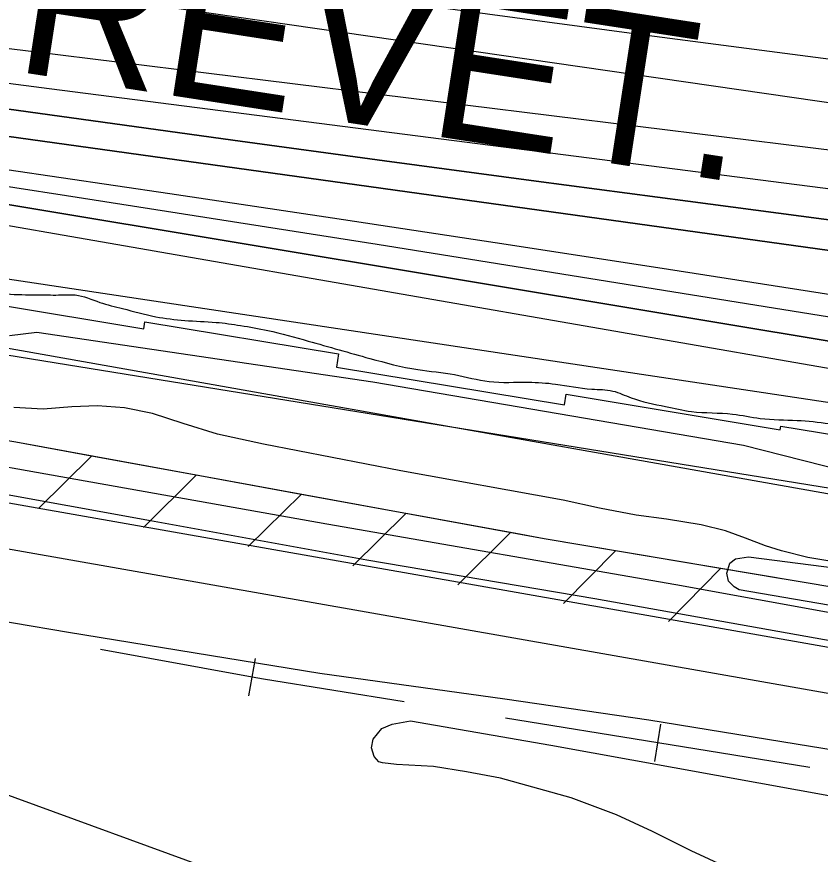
# Model space of a CAD drawing. Extents: x 3734862 to 3772949, y 391520 to 417239.
# Drawn here: x 3748755 to 3749283, y 403360 to 403911 of the extents above; entities that cross this region are included whole.
import ezdxf

# ---------------------------------------------------------------- set-up
doc = ezdxf.new("R2010")
doc.units = 0
for name, color, linetype in [('V-FLOD-BASE', 7, 'Continuous'), ('V-LEVE-TOET', 7, 'Continuous'), ('V-RAIL-TRAK', 7, 'Continuous'), ('V-RIVR-EDGE', 7, 'Continuous'), ('V-ROAD-CNTR', 7, 'Continuous'), ('V-RRAP-FSHR', 7, 'Continuous'), ('V-RRAP-RVMT', 7, 'Continuous'), ('V-RRAP-RVMT-IDEN', 7, 'Continuous'), ('V-SITE-VEGE', 7, 'Continuous'), ('V-SURV-LINE', 7, 'Continuous'), ('V-TOPO-DPTH', 7, 'Continuous'), ('V-TOPO-MAJR', 7, 'Continuous'), ('V-TOPO-MINR', 7, 'Continuous'), ('V-TOPO-WATR', 7, 'Continuous'), ('V-WETL-SWMP', 7, 'Continuous')]:
    doc.layers.add(name, color=color, linetype=linetype)

msp = doc.modelspace()

# ---------------------------------------------------------------- linework, layer by layer
at = {"layer": 'V-FLOD-BASE'}
msp.add_lwpolyline([(3750739.92, 403202.62), (3750591.64, 403248.23), (3750464.19, 403290.65), (3750344.46, 403330.91), (3750311.46, 403340.79), (3750290.35, 403345.51), (3750239.42, 403354.53), (3750161.53, 403365.34), (3750005.85, 403382.61), (3749874.01, 403399.57), (3749716.61, 403426.29), (3749581.11, 403447.02), (3749427.01, 403475.08), (3749298.38, 403499.02), (3749135.03, 403528.19), (3748985.34, 403553.52), (3748843.08, 403579.51), (3748677.41, 403609.4), (3748575.52, 403628.72)], dxfattribs=at)
at = {"layer": 'V-LEVE-TOET'}
for points in [[(3750636.6, 403256.27), (3750508.39, 403298.16), (3750361.84, 403347.14), (3750325.74, 403357.98), (3750300.22, 403365.69), (3750262.14, 403372.91), (3750226.38, 403379.4), (3750058.83, 403400.29), (3749883.93, 403417.19), (3749828.92, 403424.85), (3749646.86, 403453.92), (3749507.45, 403478.16), (3749348.96, 403508.19), (3749188.43, 403537.42), (3748958.99, 403577.37), (3748768.13, 403611.14), (3748630.25, 403635.67)], [(3748608.3, 403537.06), (3748789.11, 403506.18), (3748954.46, 403479.35), (3749076.04, 403462.46), (3749170.65, 403448.63), (3749258.09, 403434.42), (3749439.9, 403404.83), (3749582.14, 403380.13), (3749720.6, 403351.76), (3749917.53, 403322.47), (3749958.68, 403315.82), (3749982.06, 403313.19), (3750057.04, 403306.43), (3750239.35, 403277.88), (3750296.43, 403269.23), (3750327.54, 403264.44), (3750417.23, 403239.5), (3750608.56, 403181.13), (3750766.46, 403128.79)]]:
    msp.add_lwpolyline(points, dxfattribs=at)
at = {"layer": 'V-RAIL-TRAK'}
for points in [[(3748909.91, 403476.74), (3748810.29, 403494.86)], [(3748907.67, 403464.44), (3748912.15, 403489.04)], [(3749009.84, 403460.46), (3748917.34, 403475.39), (3748909.91, 403476.74)], [(3749176.43, 403433.56), (3749076.48, 403449.7)], [(3749174.44, 403421.22), (3749178.43, 403445.9)], [(3749276.39, 403417.43), (3749176.43, 403433.56)]]:
    msp.add_lwpolyline(points, dxfattribs=at)
at = {"layer": 'V-RIVR-EDGE'}
msp.add_spline([(3743293.35, 404868.11), (3743323.66, 404860.76), (3743346.3, 404858.28), (3743379.44, 404853.34), (3743405.31, 404846), (3743461.88, 404831.3), (3743501.07, 404815.03), (3743532.17, 404803.23), (3743554.39, 404794.68), (3743570.56, 404791), (3743591.99, 404789.33), (3743608.56, 404787.67), (3743623.11, 404785.21), (3743642.51, 404779.91), (3743665.54, 404773.38), (3743754.46, 404755.37), (3743775.88, 404750.46), (3743787.59, 404743.56), (3743806.56, 404731.79), (3743823.12, 404724.06), (3743854.64, 404713.47), (3743871.61, 404707.36), (3743894.23, 404697.6), (3743913.61, 404687.45), (3743935.83, 404677.69), (3743957.24, 404671.16), (3743969.37, 404670.32), (3743994.04, 404671.48), (3744006.98, 404671.04), (3744021.94, 404668.58), (3744046.99, 404661.24), (3744083.36, 404651.85), (3744107.2, 404645.32), (3744132.26, 404641.21), (3744163.79, 404636.28), (3744211.08, 404627.67), (3744243.41, 404620.72), (3744267.26, 404615), (3744300.8, 404605.61), (3744331.1, 404597.45), (3744358.58, 404587.68), (3744378.37, 404580.35), (3744415.54, 404566.11), (3744449.07, 404553.89), (3744477.36, 404545.33), (3744501.6, 404537.59), (3744520.19, 404531.48), (3744538.37, 404526.17), (3744566.65, 404515.19), (3744624.01, 404493.21), (3744650.26, 404478.59), (3744669.24, 404466), (3744673.66, 404457.5), (3744684.97, 404452.62), (3744691.83, 404445.73), (3744698.68, 404435.2), (3744707.56, 404430.32), (3744719.29, 404431.1), (3744724.96, 404433.11), (3744737.49, 404433.49), (3744745.98, 404431.44), (3744765.36, 404420.88), (3744785.14, 404405.87), (3744820.67, 404382.33), (3744830.37, 404379.88), (3744841.68, 404377.42), (3744853.81, 404374.56), (3744865.11, 404368.07), (3744872.78, 404361.98), (3744880.06, 404361.16), (3744903.51, 404359.08), (3744932.61, 404352.94), (3744944.72, 404347.65), (3744955.63, 404344.39), (3744974.61, 404334.23), (3744983.91, 404333.4), (3744995.24, 404333.78), (3745012.21, 404332.12), (3745022.32, 404329.67), (3745030.8, 404325.2), (3745039.29, 404324.77), (3745051.02, 404324.74), (3745074.87, 404324.68), (3745087.4, 404323.04), (3745109.63, 404318.13), (3745128.22, 404313.23), (3745160.16, 404309.51), (3745185.63, 404309.85), (3745207.88, 404311.01), (3745232.96, 404314.99), (3745247.11, 404315.77), (3745261.27, 404315.73), (3745274.6, 404312.46), (3745291.16, 404304.34), (3745304.09, 404298.64), (3745317.02, 404294.16), (3745333.59, 404292.91), (3745358.25, 404290.42), (3745387.76, 404284.69), (3745417.67, 404280.97), (3745454.05, 404273.2), (3745480.71, 404264.64), (3745507.78, 404255.28), (3745530.01, 404249.16), (3745550.22, 404245.47), (3745583.76, 404236.08), (3745619.72, 404227.91), (3745646, 404222.99), (3745654.89, 404220.94), (3745671.46, 404216.86), (3745683.58, 404211.98), (3745696.51, 404208.31), (3745719.14, 404203.4), (3745740.97, 404200.11), (3745764.41, 404195.2), (3745796.35, 404192.29), (3745832.72, 404185.73), (3745847.68, 404182.05), (3745861.81, 404175.95), (3745871.1, 404171.48), (3745887.67, 404168.21), (3745902.23, 404169.38), (3745918.02, 404175.41), (3745932.58, 404177.8), (3745945.93, 404177.77), (3745956.84, 404177.33), (3745971.79, 404172.85), (3746023.92, 404156.55), (3746042.51, 404154.07), (3746070.81, 404150.36), (3746091.43, 404149.91), (3746112.05, 404147.84), (3746132.67, 404145.36), (3746160.15, 404141.65), (3746177.13, 404139.18), (3746193.3, 404138.74), (3746209.48, 404138.3), (3746272.53, 404128.03), (3746296.38, 404124.33), (3746332.76, 404116.96), (3746353.37, 404112.87), (3746368.74, 404112.43), (3746375.61, 404112.41), (3746387.34, 404112.38), (3746403.1, 404109.91), (3746420.88, 404105.83), (3746440.27, 404098.1), (3746450.77, 404091.2), (3746455.2, 404083.91), (3746464.89, 404079.43), (3746485.5, 404070.89), (3746515.4, 404063.54), (3746551.78, 404056.57), (3746563.09, 404054.12), (3746573.59, 404048.43), (3746585.71, 404043.96), (3746610.37, 404041.06), (3746625.74, 404041.43), (3746635.85, 404041.41), (3746653.63, 404036.91), (3746669.39, 404034.45), (3746697.69, 404030.33), (3746728.81, 404025.4), (3746736.5, 404025.79), (3746744.18, 404026.58), (3746752.68, 404029.79), (3746761.58, 404030.98), (3746772.1, 404030.96), (3746781.8, 404028.91), (3746804.82, 404020.77), (3746855.35, 404010.53), (3746863.03, 404010.92), (3746880.43, 404015.73), (3746897.84, 404022.97), (3746904.71, 404024.16), (3746915.63, 404024.54), (3746934.62, 404019.23), (3746946.74, 404012.33), (3746956.03, 404007.86), (3746973, 404001.75), (3746991.59, 403997.66), (3746998.46, 403997.65), (3747003.31, 403997.23), (3747010.18, 403996), (3747017.85, 403989.91), (3747024.31, 403985.45), (3747029.97, 403985.44), (3747036.45, 403990.68), (3747040.91, 403992.28), (3747047.78, 403992.27), (3747054.65, 403992.25), (3747065.97, 403989.8), (3747084.96, 403984.9), (3747096.69, 403984.06), (3747106.39, 403984.03), (3747147.63, 403978.27), (3747177.54, 403976.58), (3747201.8, 403975.31), (3747217.98, 403974.46), (3747231.73, 403974.83), (3747241.83, 403974.8), (3747259.62, 403973.14), (3747333.59, 403961.64), (3747359.06, 403957.93), (3747384.94, 403958.27), (3747403.96, 403962.68), (3747410.83, 403962.66), (3747420.53, 403960.61), (3747433.46, 403957.75), (3747435.48, 403953.7), (3747437.08, 403948.85), (3747439.5, 403945.6), (3747444.35, 403943.17), (3747456.47, 403938.69), (3747480.31, 403932.56), (3747502.54, 403930.08), (3747511.84, 403928.04), (3747522.75, 403925.58), (3747535.68, 403923.13), (3747553.06, 403919.04), (3747578.52, 403912.51), (3747635.91, 403900.64), (3747669.86, 403893.28), (3747690.47, 403889.58), (3747709.47, 403885.9), (3747725.24, 403885.46), (3747740.61, 403885.82), (3747754.75, 403882.96), (3747766.87, 403879.29), (3747778.19, 403875.22), (3747787.48, 403872.77), (3747802.44, 403871.11), (3747819.02, 403870.67), (3747872.78, 403864.06), (3747906.34, 403860.34), (3747953.64, 403855.78), (3747986.38, 403851.65), (3748020.34, 403848.74), (3748057.53, 403842.58), (3748089.86, 403835.22), (3748115.32, 403831.92), (3748133.52, 403831.47), (3748147.26, 403829.42), (3748150.08, 403824.96), (3748152.48, 403814.44), (3748156.9, 403803.11), (3748167, 403798.23), (3748176.7, 403797.4), (3748186.41, 403796.97), (3748193.28, 403796.95), (3748205.02, 403803.39), (3748215.96, 403810.65), (3748222.84, 403813.86), (3748233.76, 403814.65), (3748239.83, 403814.23), (3748245.48, 403811.79), (3748251.14, 403808.94), (3748288.72, 403799.95), (3748317.02, 403796.24), (3748335.61, 403793.77), (3748353.8, 403792.11), (3748366.33, 403788.03), (3748379.26, 403782.34), (3748384.9, 403776.67), (3748389.75, 403775.04), (3748397.84, 403774.61), (3748406.33, 403775.8), (3748426.96, 403778.18), (3748460.52, 403776.07), (3748475.07, 403774.42), (3748491.24, 403772.76), (3748504.18, 403772.73), (3748524.81, 403773.09), (3748537.74, 403772.65), (3748551.89, 403768.97), (3748559.56, 403764.51), (3748568.45, 403761.25), (3748600.38, 403755.11), (3748608.87, 403755.89), (3748624.24, 403755.86), (3748646.47, 403752.97), (3748662.64, 403748.48), (3748676.78, 403746.83), (3748692.94, 403739.51), (3748706.28, 403735.84), (3748725.68, 403732.15), (3748751.14, 403728.45), (3748770.55, 403728), (3748784.3, 403727.96), (3748793.6, 403727.94), (3748809.76, 403723.05), (3748824.71, 403718.97), (3748846.54, 403713.66), (3748865.54, 403711.18), (3748886.16, 403709.92), (3748902.33, 403707.86), (3748920.11, 403704.58), (3748946.78, 403697.64), (3748987.19, 403686.22), (3749018.71, 403678.86), (3749042.97, 403675.56), (3749065.6, 403671.06), (3749091.48, 403670.59), (3749109.27, 403669.33), (3749133.12, 403666.04), (3749146.86, 403664.79), (3749158.98, 403660.32), (3749181.61, 403654.6), (3749198.59, 403651.32), (3749225.68, 403649.64), (3749243.87, 403646.76), (3749268.13, 403645.49), (3749289.15, 403643.41), (3749299.25, 403641.77), (3749316.63, 403635.66), (3749328.75, 403630.78), (3749349.76, 403625.47), (3749370.77, 403619.76), (3749386.94, 403617.29), (3749403.11, 403614.42), (3749420.08, 403610.74), (3749470.59, 403594.85), (3749501.3, 403585.06), (3749524.74, 403580.56), (3749548.19, 403578.88), (3749568, 403577.62), (3749600.74, 403572.28)], degree=3, dxfattribs=at)
at = {"layer": 'V-ROAD-CNTR'}
msp.add_lwpolyline([(3740558.81, 404822.19), (3741037.4, 404612.25), (3741706.35, 404324.43), (3741944.9, 404223.22), (3742133.51, 404151.26), (3742385.81, 404078.12), (3742748.14, 404030.87), (3743119.21, 404000.47), (3743219.94, 403989.9), (3743882.62, 403933.75), (3744432.74, 403887.99), (3745126.11, 403833.47), (3745501.26, 403799.35), (3746166.18, 403745.28), (3747137.08, 403655.9), (3747673.54, 403590.99), (3747983.83, 403548.42), (3748395.56, 403483.43), (3748723.03, 403408.73), (3749121.86, 403263.6), (3749450.48, 403131.36), (3749678.75, 403035.22)], dxfattribs=at)
at = {"layer": 'V-RRAP-FSHR'}
for p, q in [((3748804.29, 403621.98), (3748769.56, 403587.66)), ((3748873.15, 403609.42), (3748838.42, 403575.1)), ((3748942.02, 403596.86), (3748907.29, 403562.54)), ((3749010.88, 403584.3), (3748976.15, 403549.98)), ((3749079.74, 403571.74), (3749045.01, 403537.42)), ((3749148.71, 403559.79), (3749114.43, 403525.02)), ((3749217.73, 403548.13), (3749183.45, 403513.36))]:
    msp.add_line(p, q, dxfattribs=at)
for points in [[(3749101.87, 403567.71), (3748754.49, 403631.07), (3748465.33, 403680.4), (3748152.18, 403726.24), (3747986.62, 403750.74), (3747615.43, 403803.64), (3746953.63, 403893.47), (3746599.45, 403951.75), (3746431.67, 403990.27), (3746318.35, 404004.02), (3746003.6, 404017.2), (3745787.49, 404039.53), (3745567.7, 404065.03), (3745268.62, 404122.36), (3744919.72, 404198.84), (3744483.72, 404317.65), (3744096.93, 404414.47)], [(3745755.59, 404164.01), (3746133.61, 404114.94), (3746460.39, 404044.32), (3746926.68, 403974.72), (3747307.57, 403936.2), (3747787.51, 403855.87), (3748350.38, 403747.16), (3748744.72, 403693.77), (3749488.17, 403561.96), (3750009.67, 403476.17), (3750471.22, 403416.56), (3750755.01, 403362.08), (3751258.21, 403214.08), (3751991.45, 402977.77), (3752370.29, 402844.74), (3752705.56, 402720.89), (3753300.95, 402568.26)], [(3748804.29, 403621.98), (3748754.49, 403631.07), (3748735.39, 403634.33)], [(3748873.15, 403609.42), (3748804.29, 403621.98)], [(3748942.02, 403596.86), (3748873.15, 403609.42)], [(3749010.88, 403584.3), (3748942.02, 403596.86)], [(3749079.74, 403571.74), (3749010.88, 403584.3)], [(3749148.71, 403559.79), (3749101.87, 403567.71), (3749079.74, 403571.74)], [(3755894.55, 400912.59), (3755174.16, 401533.82), (3754556.14, 402011.76), (3754536.34, 402024.26), (3753972.21, 402338.01), (3753351.98, 402548.26), (3753283.16, 402552.76), (3752993.39, 402535.32), (3752867.1, 402553.07), (3752381.5, 402674.93), (3751883.12, 402847.34), (3750951.08, 403175.43), (3750286.03, 403385.37), (3750165.89, 403401.91), (3749865.85, 403433.86), (3749516.05, 403497.74), (3749101.87, 403567.71)], [(3749217.73, 403548.13), (3749148.71, 403559.79)], [(3749258, 403541.33), (3749217.73, 403548.13)]]:
    msp.add_lwpolyline(points, dxfattribs=at)
at = {"layer": 'V-RRAP-RVMT'}
for p, q in [((3748689.55, 403730.39), (3748838.59, 403705.65)), ((3748838.59, 403705.65), (3748839.39, 403710.21)), ((3748839.39, 403710.21), (3748966.72, 403689.17)), ((3748966.72, 403689.17), (3748965.26, 403680.53)), ((3748965.26, 403680.53), (3749115.12, 403655.65)), ((3749115.12, 403655.65), (3749116.38, 403662.62)), ((3749116.38, 403662.62), (3749256.91, 403639.31)), ((3749256.91, 403639.31), (3749257.36, 403641.76)), ((3749257.36, 403641.76), (3749355.93, 403625.31))]:
    msp.add_line(p, q, dxfattribs=at)
at = {"layer": 'V-SITE-VEGE'}
for points in [[(3748750.34, 403701.24), (3748768.39, 403703.51), (3748989.2, 403670.79), (3749232.89, 403629.27), (3749455.31, 403572.72)], [(3749301.37, 403550.9), (3749275.11, 403555.41), (3749257.71, 403559.69), (3749247.25, 403562.95), (3749234.06, 403568.09), (3749220.89, 403572.84), (3749205.03, 403576.77), (3749182.24, 403580.57), (3749162.18, 403583.26), (3749138.22, 403587.81), (3749114.25, 403593.12), (3749007.64, 403612.25), (3748917.23, 403629.77), (3748887.08, 403636.5), (3748864.62, 403643.39), (3748844.48, 403649.93), (3748825.93, 403653.8), (3748808.2, 403655.01), (3748791.27, 403654.3), (3748772.44, 403652.78), (3748753.17, 403653.95)], [(3749222.05, 403351.52), (3749198.36, 403362.62), (3749173.09, 403375.22), (3749149.4, 403386.32), (3749119.55, 403397.29), (3749073.11, 403410.26), (3749050.7, 403414.45), (3749029.08, 403417.88), (3749004.8, 403419.34), (3748995.54, 403420.32), (3748993.22, 403421.05), (3748990.07, 403424.45), (3748988.42, 403430.19), (3748989.47, 403435.99), (3748995.11, 403443.02), (3749001.98, 403445.85), (3749013.87, 403448), (3749106.18, 403432.06), (3749296.23, 403397.6), (3749426.8, 403373.54), (3749555.33, 403355.22)]]:
    msp.add_lwpolyline(points, dxfattribs=at)
at = {"layer": 'V-SURV-LINE'}
for points in [[(3748310.48, 403668.58), (3749762.79, 403412.86)], [(3749757.59, 403383.32), (3748305.28, 403639.03)]]:
    msp.add_lwpolyline(points, dxfattribs=at)
at = {"layer": 'V-TOPO-DPTH'}
for points in [[(3750789, 403515.12), (3750270.82, 403618.76), (3750239.45, 403624.92), (3750208.05, 403630.92), (3750176.61, 403636.71), (3750145.14, 403642.34), (3749960.28, 403674.75), (3749866.36, 403690.82), (3749772.37, 403706.38), (3749678.25, 403721.17), (3749584.05, 403735.44), (3749416.02, 403760.21), (3749405.77, 403761.69), (3749395.51, 403763.15), (3749385.25, 403764.56), (3749374.98, 403765.93), (3749196.14, 403789.51), (3749096.46, 403802.75), (3748996.81, 403816.12), (3748897.17, 403829.69), (3748797.56, 403843.39), (3748415.59, 403896.3)], [(3750789, 403515.12), (3750270.82, 403618.76), (3750239.45, 403624.92), (3750208.05, 403630.92), (3750176.61, 403636.71), (3750145.14, 403642.34), (3749960.28, 403674.75), (3749866.36, 403690.82), (3749772.37, 403706.38), (3749678.25, 403721.17), (3749584.05, 403735.44), (3749416.02, 403760.21), (3749405.77, 403761.69), (3749395.51, 403763.15), (3749385.25, 403764.56), (3749374.98, 403765.93), (3749196.14, 403789.51), (3749096.46, 403802.75), (3748996.81, 403816.12), (3748897.17, 403829.69), (3748797.56, 403843.39), (3748415.59, 403896.3)], [(3750641.14, 403519.14), (3750532.4, 403541.06), (3750423.53, 403562.36), (3750241.52, 403597.17), (3750223.55, 403600.55), (3750205.57, 403603.86), (3750187.58, 403607.06), (3750169.56, 403610.19), (3749393.36, 403742.62), (3748429.57, 403876.55)], [(3748429.57, 403876.55), (3749393.36, 403742.62), (3750169.56, 403610.19), (3750187.58, 403607.06), (3750205.57, 403603.86), (3750223.55, 403600.55), (3750241.52, 403597.17), (3750423.53, 403562.36), (3750532.4, 403541.06), (3750641.14, 403519.14)], [(3748748.69, 403810.44), (3748855.69, 403794.64), (3748962.65, 403778.64), (3749069.58, 403762.35), (3749176.47, 403745.88), (3749321.2, 403723.37), (3749355.7, 403717.98), (3749390.2, 403712.59), (3749424.7, 403707.16), (3749459.2, 403701.71), (3749775.43, 403651.67)], [(3748748.69, 403810.44), (3748855.69, 403794.64), (3748962.65, 403778.64), (3749069.58, 403762.35), (3749176.47, 403745.88), (3749321.2, 403723.37), (3749355.7, 403717.98), (3749390.2, 403712.59), (3749424.7, 403707.16), (3749459.2, 403701.71), (3749775.43, 403651.67)], [(3750685.45, 403461.24), (3750579.88, 403480.82), (3750474.24, 403500.02), (3750280.53, 403534.67), (3750240.52, 403541.73), (3750200.48, 403548.68), (3750160.41, 403555.44), (3750120.32, 403562.08), (3750068.41, 403570.57), (3750002.34, 403581.35), (3749936.28, 403592.11), (3749870.21, 403602.84), (3749804.13, 403613.56), (3749447.9, 403671.28), (3749417.41, 403676.25), (3749386.92, 403681.24), (3749356.44, 403686.27), (3749325.96, 403691.32), (3748755.85, 403786.34), (3748692.84, 403796.7)], [(3750685.45, 403461.24), (3750579.88, 403480.82), (3750474.24, 403500.02), (3750280.53, 403534.67), (3750240.52, 403541.73), (3750200.48, 403548.68), (3750160.41, 403555.44), (3750120.32, 403562.08), (3750068.41, 403570.57), (3750002.34, 403581.35), (3749936.28, 403592.11), (3749870.21, 403602.84), (3749804.13, 403613.56), (3749447.9, 403671.28), (3749417.41, 403676.25), (3749386.92, 403681.24), (3749356.44, 403686.27), (3749325.96, 403691.32), (3748755.85, 403786.34), (3748692.84, 403796.7)], [(3748432.71, 403786.02), (3749382.92, 403643.17), (3750162.67, 403507.76), (3750179.43, 403504.83), (3750196.18, 403501.87), (3750212.93, 403498.87), (3750229.68, 403495.85), (3750426.54, 403460.04), (3750538.96, 403438.47), (3750651.07, 403415.46)]]:
    msp.add_lwpolyline(points, dxfattribs=at)
at = {"layer": 'V-TOPO-MAJR'}
msp.add_lwpolyline([(3748712.23, 403872), (3748776.42, 403863.64), (3749356.58, 403789.11), (3749377.12, 403786.42), (3749397.66, 403783.66), (3749418.18, 403780.79), (3749438.69, 403777.85), (3750150.09, 403673.96), (3750160.29, 403672.42), (3750170.48, 403670.81), (3750180.64, 403669.1), (3750190.8, 403667.32), (3750200.94, 403665.45), (3750211.07, 403663.52), (3750221.19, 403661.5), (3750231.29, 403659.42), (3750450.88, 403613.38), (3750562.62, 403589.92), (3750674.34, 403566.42)], dxfattribs=at)
at = {"layer": 'V-TOPO-MINR'}
for points in [[(3748448.05, 403976.17), (3749299.32, 403852.97), (3749316.66, 403850.51), (3749334, 403848.1), (3749351.36, 403845.79), (3749368.73, 403843.54), (3749384.03, 403841.6), (3749393.75, 403840.35), (3749403.47, 403839.08), (3749413.19, 403837.77), (3749422.91, 403836.43), (3749432.61, 403835.05), (3749442.31, 403833.62), (3749452, 403832.13), (3749461.69, 403830.59), (3750174.46, 403714.93), (3750194.82, 403711.53), (3750215.16, 403707.99), (3750235.46, 403704.25), (3750255.73, 403700.38), (3750457.87, 403660.77), (3750569.88, 403638.54), (3750681.8, 403615.93)], [(3748680.66, 403966.73), (3748801.49, 403949.2), (3748922.37, 403932.07), (3749043.34, 403915.55), (3749164.36, 403899.42), (3749380.87, 403871.13), (3749393.67, 403869.42), (3749406.47, 403867.66), (3749419.26, 403865.84), (3749432.04, 403863.96), (3749681.45, 403826.73), (3749771.05, 403812.97), (3749860.57, 403798.73), (3749949.98, 403783.76), (3750039.3, 403768.3), (3750149.16, 403748.82), (3750183.47, 403742.59), (3750217.73, 403736.17), (3750251.94, 403729.45), (3750286.12, 403722.55), (3750817.85, 403612.77)], [(3748652.39, 403901.92), (3749333.5, 403817.9), (3749366.93, 403813.69), (3749400.35, 403809.36), (3749433.75, 403804.87), (3749467.13, 403800.26), (3749649.38, 403774.62), (3749743.52, 403761.05), (3749837.59, 403747.06), (3749931.57, 403732.44), (3750025.49, 403717.4), (3750193.93, 403689.84), (3750203.57, 403688.22), (3750213.2, 403686.54), (3750222.81, 403684.77), (3750232.42, 403682.94), (3750324.89, 403664.9), (3750380.69, 403653.87), (3750436.45, 403642.65), (3750492.16, 403631.16), (3750547.83, 403619.47), (3751097.85, 403502.58)], [(3748415.59, 403896.3), (3748797.56, 403843.39), (3748897.17, 403829.69), (3748996.81, 403816.12), (3749096.46, 403802.75), (3749196.14, 403789.51), (3749374.98, 403765.93), (3749385.25, 403764.56), (3749395.51, 403763.15), (3749405.77, 403761.69), (3749416.02, 403760.21), (3749584.05, 403735.44), (3749678.25, 403721.17), (3749772.37, 403706.38), (3749866.36, 403690.82), (3749960.28, 403674.75), (3750145.14, 403642.34), (3750176.61, 403636.71), (3750208.05, 403630.92), (3750239.45, 403624.92), (3750270.82, 403618.76), (3750789, 403515.12)], [(3748429.57, 403876.55), (3749393.36, 403742.62), (3750169.56, 403610.19), (3750187.58, 403607.06), (3750205.57, 403603.86), (3750223.55, 403600.55), (3750241.52, 403597.17), (3750423.53, 403562.36), (3750532.4, 403541.06), (3750641.14, 403519.14)], [(3748538.01, 403810.3), (3749306.21, 403676.77), (3749345.61, 403669.95), (3749385.02, 403663.15), (3749424.44, 403656.4), (3749463.86, 403649.69), (3749514.51, 403641.09), (3749579.27, 403630.1), (3749644.03, 403619.14), (3749708.79, 403608.19), (3749773.55, 403597.27), (3750141.32, 403535.29), (3750169.85, 403530.47), (3750198.38, 403525.64), (3750226.9, 403520.79), (3750255.42, 403515.92), (3751105.72, 403370.58)], [(3748685.8, 403809.02), (3748787.94, 403793.38), (3748890.04, 403777.4), (3748992.1, 403761.21), (3749343.98, 403704.8), (3749366.31, 403701.23), (3749388.64, 403697.68), (3749410.98, 403694.16), (3749433.32, 403690.65), (3750133.11, 403581.2)], [(3748748.69, 403810.44), (3748855.69, 403794.64), (3748962.65, 403778.64), (3749069.58, 403762.35), (3749176.47, 403745.88), (3749321.2, 403723.37), (3749355.7, 403717.98), (3749390.2, 403712.59), (3749424.7, 403707.16), (3749459.2, 403701.71), (3749775.43, 403651.67)], [(3748692.84, 403796.7), (3748755.85, 403786.34), (3749325.96, 403691.32), (3749356.44, 403686.27), (3749386.92, 403681.24), (3749417.41, 403676.25), (3749447.9, 403671.28), (3749804.13, 403613.56), (3749870.21, 403602.84), (3749936.28, 403592.11), (3750002.34, 403581.35), (3750068.41, 403570.57), (3750120.32, 403562.08), (3750160.41, 403555.44), (3750200.48, 403548.68), (3750240.52, 403541.73), (3750280.53, 403534.67), (3750474.24, 403500.02), (3750579.88, 403480.82), (3750685.45, 403461.24)], [(3748703.86, 403695.76), (3748772.99, 403684.65), (3749321.05, 403595.86), (3749349.05, 403591.47), (3749377.08, 403587.26), (3749405.14, 403583.34), (3749433.24, 403579.6), (3749947.25, 403513.9), (3749988.46, 403508.46), (3750029.63, 403502.79), (3750070.75, 403496.78), (3750111.83, 403490.55), (3750184.35, 403479.23), (3750189.15, 403478.46), (3750193.95, 403477.66), (3750198.74, 403476.8), (3750203.52, 403475.92), (3750253.06, 403466.53), (3750282.58, 403460.77), (3750312.05, 403454.78), (3750341.45, 403448.46), (3750370.8, 403441.93), (3751086.12, 403278.4)]]:
    msp.add_lwpolyline(points, dxfattribs=at)
at = {"layer": 'V-TOPO-WATR'}
msp.add_lwpolyline([(3748432.71, 403786.02), (3749382.92, 403643.17), (3750162.67, 403507.76), (3750179.43, 403504.83), (3750196.18, 403501.87), (3750212.93, 403498.87), (3750229.68, 403495.85), (3750426.54, 403460.04), (3750538.96, 403438.47), (3750651.07, 403415.46)], dxfattribs=at)
at = {"layer": 'V-WETL-SWMP'}
msp.add_lwpolyline([(3749685.81, 403456.53), (3749563.84, 403473.18), (3749446.89, 403495.83), (3749318.12, 403519.03), (3749230.06, 403534.02), (3749226.69, 403536.01), (3749223.02, 403539.79), (3749221.9, 403545.16), (3749223.83, 403551.61), (3749227.62, 403554.51), (3749236.07, 403555.7), (3749326.63, 403544.09), (3749334.6, 403543.21), (3749478.44, 403523.64), (3749520.87, 403519.07), (3749541.36, 403521.51), (3749555.96, 403522.82), (3749567.26, 403522.52), (3749636.79, 403510)], dxfattribs=at)

# ---------------------------------------------------------------- texts
at = {"layer": 'V-RRAP-RVMT-IDEN'}
msp.add_text('REVET.', height=100, rotation=351.2239, dxfattribs=at).set_placement((3748751.67, 403875.3))

doc.saveas('drawing.dxf')
